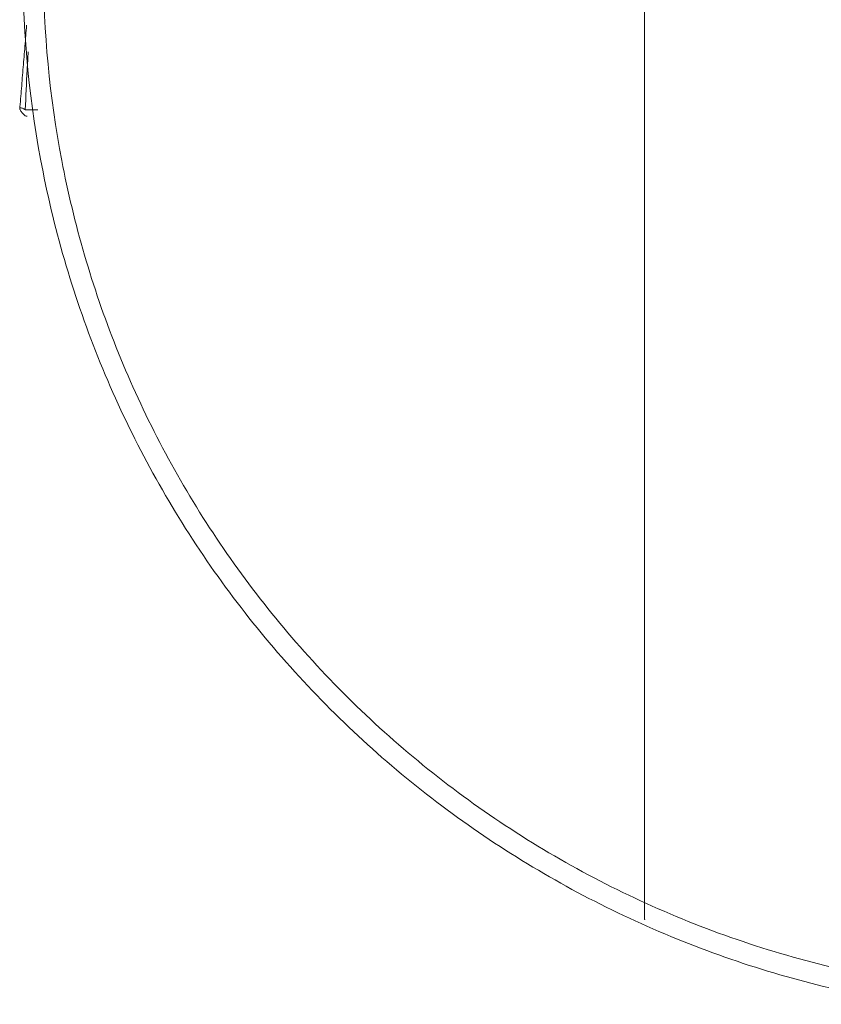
# Model space of a CAD drawing. Header units: millimetres. Extents: x 0 to 594, y 0 to 420.
# Tile 613 of 656: x 439 to 448, y 126 to 138. Entities that reach past the tile are written whole.
import ezdxf

# ---------------------------------------------------------------- set-up
doc = ezdxf.new("R2010")
doc.units = ezdxf.units.MM
doc.layers.add('1', color=7, linetype='Continuous', true_color=0xffffff)
doc.styles.add('Arial Unicode MS', font='txt')
doc.dimstyles.get("Standard").update_dxf_attribs({"dimtxt": 0.18, "dimasz": 0.18, "dimexe": 0.18, "dimexo": 0.0625, "dimgap": 0.09, "dimtad": 0, "dimtih": 1, "dimtoh": 1, "dimdec": 4, "dimzin": 0, "dimdsep": 46, "dimtxsty": 'Standard', "dimcen": 0.09, "dimadec": 0, "dimazin": 0, "dimtfac": 1, "dimtdec": 4, "dimtofl": 0, "dimtmove": 0, "dimatfit": 3, "dimfxl": 0, "dimtolj": 1, "dimtzin": 0, "dimarcsym": 0})

# ---------------------------------------------------------------- blocks, each defined once
blk = doc.blocks.new('_U6')
at = {"layer": '1', "color": 18, "lineweight": 13}
for p, q in [((446.313, 126.736), (446.313, 199.74)), ((549.313, 126.736), (549.313, 199.74)), ((446.313, 197.74), (549.313, 197.74))]:
    blk.add_line(p, q, dxfattribs=at)
at = {"layer": '1', "color": 18}
for points in [[(446.313, 197.74), (449.813, 198.678), (449.813, 196.802)], [(549.313, 197.74), (545.813, 196.802), (545.813, 198.678)]]:
    blk.add_solid(points, dxfattribs=at)
at = {"layer": '1', "color": 18, "linetype": 'Continuous', "lineweight": 13, "char_height": 2.5, "attachment_point": 7, "line_spacing_factor": 1.047437, "style": 'Arial Unicode MS'}
for s, insert in [('\\fArial Unicode MS|b0|i0;\\W1.0000;2.1', (495.643, 203.405)), ('\\fArial Unicode MS|b0|i0;\\W1.0000; DEFLATED TUBES WIDTH', (476.111, 198.362))]:
    blk.add_mtext(s, dxfattribs=dict(at, insert=insert))

msp = doc.modelspace()

# ---------------------------------------------------------------- linework, layer by layer
at = {"layer": '1', "color": 155, "linetype": 'Continuous', "lineweight": 18}
for points, knots in [([(438.76, 138.309), (438.76, 137.472), (438.842, 136.643), (439.168, 135.001), (439.41, 134.203), (440.051, 132.657), (440.444, 131.922), (441.374, 130.53), (441.903, 129.885), (443.086, 128.702), (443.731, 128.173), (445.123, 127.243), (445.858, 126.85), (447.404, 126.209), (448.202, 125.967), (449.212, 125.766), (449.402, 125.733), (449.592, 125.704)], [0, 0, 0, 0, 0.138299, 0.138299, 0.276597, 0.276597, 0.414896, 0.414896, 0.553194, 0.553194, 0.691493, 0.691493, 0.829791, 0.829791, 0.96809, 0.96809, 1, 1, 1, 1]), ([(449.592, 125.957), (449.384, 125.99), (448.338, 126.179), (446.513, 126.758), (444.311, 127.989), (442.428, 129.604), (440.92, 131.523), (439.823, 133.665), (439.159, 135.951), (439.01, 137.523), (439.01, 138.309)], [0, 0, 0, 0, 0.034187, 0.172161, 0.310134, 0.448107, 0.58608, 0.724054, 0.862027, 1, 1, 1, 1]), ([(438.79, 136.579), (438.796, 136.74), (438.803, 136.902), (438.816, 137.137), (438.821, 137.21), (438.826, 137.283)], [0, 0, 0, 0, 0.688587, 0.688587, 1, 1, 1, 1]), ([(438.722, 136.594), (438.722, 136.592), (438.722, 136.591), (438.724, 136.584), (438.727, 136.577), (438.738, 136.56), (438.746, 136.549), (438.764, 136.526), (438.775, 136.514), (438.795, 136.502), (438.803, 136.499), (438.813, 136.499)], [0, 0, 0, 0, 0.074885, 0.074885, 0.333, 0.333, 0.591114, 0.591114, 0.849229, 0.849229, 1, 1, 1, 1]), ([(438.79, 136.579), (438.79, 136.579), (438.789, 136.579), (438.788, 136.58), (438.786, 136.581), (438.782, 136.583), (438.774, 136.587), (438.76, 136.594), (438.744, 136.6), (438.736, 136.602), (438.732, 136.602)], [0, 0, 0, 0, 0.020205, 0.020205, 0.040411, 0.080821, 0.161642, 0.323285, 0.646569, 1, 1, 1, 1]), ([(438.94, 136.579), (438.928, 136.579), (438.915, 136.579), (438.889, 136.579), (438.877, 136.579), (438.839, 136.579), (438.815, 136.579), (438.79, 136.579)], [0, 0, 0, 0, 0.25525, 0.25525, 0.510501, 0.510501, 1, 1, 1, 1])]:
    msp.add_open_spline(points, degree=3, knots=knots, dxfattribs=at)
msp.add_open_spline([(438.806, 137.608), (438.722, 136.582)], degree=1, dxfattribs=at)
at = {"layer": '1', "color": 163, "linetype": 'Continuous', "lineweight": 18}
msp.add_point((446.313, 126.736), dxfattribs=at)

# ---------------------------------------------------------------- dimensions: what is measured, and where the dimension line sits
at = {"layer": '1', "color": 18, "linetype": 'Continuous', "lineweight": 13}
dim = msp.add_linear_dim(base=(549.313, 197.74), p1=(446.313, 126.736), p2=(549.313, 126.736), text=' <> \\P\\fArial Unicode MS|b0|i0;\\C18;{\\H1.00x;\\fArial Unicode MS|b0|i0; DEFLATED TUBES WIDTH\\fArial Unicode MS|b0|i0;}\\C18;', dimstyle='Standard', override={"dimtxt": 2.5, "dimasz": 3.5, "dimexe": 2, "dimexo": 0, "dimgap": 1.25, "dimtad": 1, "dimtih": 1, "dimtoh": 0, "dimdec": 1, "dimlfac": 0.02, "dimzin": 8, "dimdsep": 46, "dimlunit": 2, "dimtxsty": 'Arial Unicode MS', "dimsah": 1, "dimse1": 0, "dimse2": 0, "dimsd1": 0, "dimsd2": 0, "dimclrd": 18, "dimclre": 18, "dimclrt": 18, "dimtol": 0, "dimtm": -0.1, "dimtfac": 1.4, "dimtdec": 2, "dimtofl": 1, "dimtmove": 0, "dimtzin": 8, "dimlwd": 13, "dimlwe": 13}, dxfattribs=at)
dim.commit()
dim.dimension.update_dxf_attribs({"geometry": '_U6', "text_midpoint": (497.813, 197.74), "dimtype": 160})

doc.saveas('drawing.dxf')
